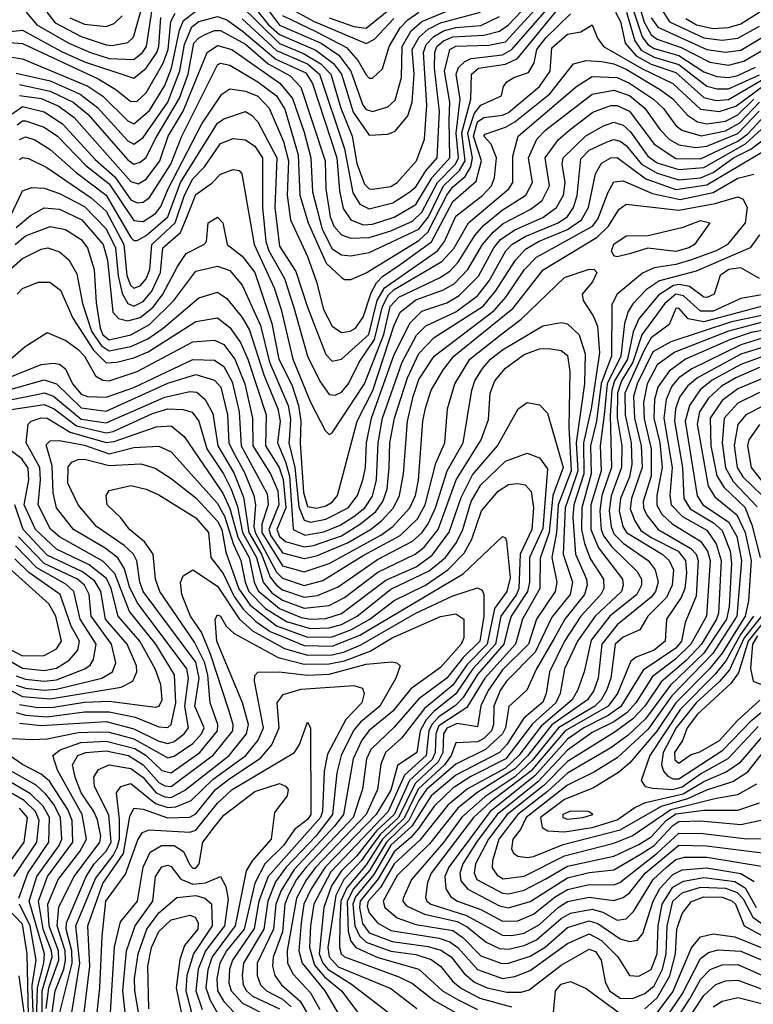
# Model space of a CAD drawing. Extents: x 501367 to 657802, y 482273 to 547541.
# Tile 492 of 656: x 570096 to 572465, y 539292 to 542471. Entities that reach past the tile are written whole.
import ezdxf

# ---------------------------------------------------------------- set-up
doc = ezdxf.new("R2010")
doc.units = 0

msp = doc.modelspace()

# ---------------------------------------------------------------- linework, layer by layer
at = {"layer": '0CON20XD'}
for points in [[(570844.8, 542574.8), (570935, 542454), (571069.8, 542395), (571126.7, 542356.7), (571165.3, 542305), (571204.1, 542195), (571215, 542180.7), (571235, 542174.5), (571285, 542189.3), (571308.3, 542211.7), (571329.3, 542285), (571331.1, 542385), (571360.5, 542435), (571395, 542464.9), (571538, 542525)], [(570095, 542226.8), (570165, 542216.3), (570222.2, 542192.2), (570271.9, 542155), (570455, 541948.5), (570478.5, 541941.5), (570505, 541956.2), (570549.1, 542015), (570575.9, 542095), (570624.3, 542175.7), (570701.5, 542365), (570735, 542388.3), (570781.6, 542375), (570936.7, 542266.7), (570976.9, 542216.9), (571015, 542108.4), (571035.8, 542025), (571042, 541915), (571073.2, 541795), (571105, 541731.7), (571135, 541712.3), (571165, 541708.6), (571225, 541719.3), (571385, 541795.1), (571415.8, 541834.2), (571465, 541934.5), (571516, 541984), (571534.2, 542015), (571524.2, 542105.8), (571552.5, 542215), (571555, 542295.6), (571577.5, 542315), (571665, 542327.5), (571704.1, 542345.9), (571875, 542555.8)], [(570183.4, 542495), (570211.1, 542461.1), (570295, 542416.6), (570375, 542389.5), (570395, 542388.2), (570445, 542397.1), (570463.6, 542415), (570503.6, 542556.4)], [(570815, 542473.7), (570925, 542371.6), (571025, 542328.2), (571064.5, 542295), (571144.5, 542054.5), (571172, 541912), (571195, 541875.6), (571225, 541860.4), (571300.6, 541879.4), (571356.3, 541915), (571375, 541932), (571407.1, 541982.9), (571443.8, 542025), (571451.4, 542175), (571435.4, 542314.6), (571436.4, 542365), (571443.5, 542385), (571465, 542402.9), (571495, 542415.7), (571595, 542421.5), (571645.8, 542434.2), (571675, 542455.1), (571776.8, 542563.2)], [(570825, 542547.9), (570900.1, 542455), (570935, 542423.7), (571052.4, 542372.4), (571110, 542330), (571135.6, 542295), (571172.5, 542172.5), (571225, 542098.5), (571285, 542101.8), (571308.9, 542111.1), (571349.2, 542160.8), (571364, 542205), (571369.8, 542295), (571363.9, 542375), (571385.8, 542415), (571415, 542440.3), (571455, 542461), (571584.7, 542495.3)], [(572082.4, 542565), (572112.7, 542462.7), (572135, 542422.5), (572155, 542408.4), (572231.8, 542381.8), (572325, 542333.5), (572385, 542324.5), (572435, 542337.3), (572495, 542373.3)], [(569430.5, 542520.5), (569503.3, 542403.3), (569574.6, 542324.6), (569611.4, 542251.4), (569633.7, 542233.7), (569662.9, 542222.9), (569815, 542209.9), (569895, 542243.9), (569945, 542284.6), (569989.6, 542390.4), (570005.8, 542414.2), (570025, 542428.6), (570105, 542437.3), (570231.4, 542368.6), (570305, 542335.3), (570465, 542282.4), (570505, 542314.5), (570538.5, 542365), (570545.6, 542385), (570552.2, 542477.8)], [(570085, 542298.4), (570195, 542273.4), (570291, 542231), (570347.9, 542187.9), (570445, 542080.5), (570465, 542069.5), (570495, 542090.3), (570574.8, 542204.7), (570613.6, 542306.4), (570628.4, 542391.6), (570651.7, 542448.3), (570675, 542465.5), (570735, 542481.3), (570765, 542470.3), (570815, 542435.6), (570923.3, 542343.3), (571020.1, 542300.1), (571041.3, 542265), (571119.7, 542025), (571128.6, 541918.6), (571141.1, 541861.1), (571165.3, 541825.3), (571205, 541809.2), (571235, 541810.7), (571305, 541834), (571375.2, 541874.8), (571428.2, 541961.8), (571484.7, 542025), (571483.4, 542146.6), (571484.7, 542205), (571468.2, 542305), (571484.9, 542375), (571505, 542385.8), (571611.1, 542388.9), (571665, 542400), (571785, 542531.1)], [(570095, 542261.7), (570195, 542240.6), (570268.6, 542205), (570316.2, 542166.2), (570445, 542018.2), (570465, 542005.2), (570485, 542010.7), (570505, 542026), (570533.2, 542085), (570611.9, 542218.1), (570640.6, 542295), (570658, 542395), (570675, 542413.1), (570695, 542423.2), (570725, 542435.9), (570745, 542436.7), (570825, 542391.7), (570898.4, 542328.4), (570970, 542290), (571003.6, 542253.6), (571082.8, 542015), (571085.1, 541925.1), (571098.2, 541835), (571110.8, 541805), (571135, 541776.6), (571165.9, 541765.9), (571225, 541767.6), (571295, 541788.9), (571365, 541820.2), (571395, 541850), (571445, 541945.1), (571503.9, 542005), (571512.7, 542025), (571505.3, 542105), (571518.1, 542215), (571505.3, 542295), (571512.9, 542317.1), (571533.7, 542336.3), (571554.4, 542345.6), (571655, 542358.2), (571685, 542374.7), (571796.9, 542503.1)], [(570117.2, 542495), (570151.9, 542455), (570255, 542394.9), (570325, 542364.9), (570385, 542345.9), (570465, 542342.6), (570493, 542365), (570506, 542385), (570524.1, 542505)], [(570805, 542522.4), (570935, 542393.9), (571012.2, 542362.2), (571068.8, 542328.8), (571100.8, 542295), (571133.2, 542185), (571169.4, 542095), (571185, 542006.8), (571209.6, 541939.6), (571225, 541925.2), (571235, 541923.8), (571295, 541932.7), (571315.2, 541945), (571377.3, 542015), (571403.2, 542085), (571410.5, 542195), (571399.7, 542365), (571408.6, 542391.4), (571433.6, 542416.4), (571465.2, 542434.8), (571505, 542446.1), (571585, 542452.7), (571645, 542481.2)], [(571095, 542477.6), (571175, 542448.8), (571215, 542443.7), (571298.8, 542511.2)], [(572068.3, 542528.3), (572106.1, 542416.1), (572125, 542390.9), (572145, 542377.7), (572225, 542355.5), (572305, 542302.7), (572347.4, 542287.4), (572384.5, 542284.5), (572415, 542290.5), (572471.8, 542318.2)], [(572168.6, 542505), (572194.2, 542464.2), (572305, 542412.7), (572364.9, 542405.1), (572415, 542411.4), (572485, 542450.3)], [(570035, 542355.8), (570105, 542345.1), (570316, 542256), (570364.6, 542224.7), (570445, 542144.8), (570465, 542134.5), (570515, 542177.5), (570565, 542258.5), (570586.7, 542315), (570612.2, 542437.8), (570625, 542468.2), (570665, 542498.6)], [(570035, 542399.5), (570105, 542394.2), (570350, 542280), (570406.2, 542246.2), (570455, 542206.6), (570475, 542207.8), (570505, 542234.8), (570558.9, 542331.1), (570575.3, 542375), (570584.4, 542465), (570598.2, 542491.8)], [(570257.6, 542477.6), (570305, 542456.2), (570375, 542448.7), (570400.9, 542459.1), (570426.7, 542483.3)], [(570945, 542484.7), (571055, 542432.4), (571151.3, 542381.3), (571188.6, 542338.6), (571215, 542293.3), (571225, 542282.5), (571235, 542282.5), (571267.3, 542312.8), (571289.4, 542385), (571324.7, 542445), (571349.1, 542470.9), (571385.2, 542495)], [(570952.8, 542182.8), (570995.6, 542035), (571000.7, 541905), (571027.3, 541815), (571085.4, 541685.4), (571135, 541638.5), (571145, 541632.5), (571165, 541632.7), (571215, 541653.9), (571385, 541758.2), (571414.4, 541785.6), (571475, 541905.1), (571495, 541931.4), (571534.8, 541965.2), (571553.3, 541996.6), (571558.5, 542025), (571542.8, 542105), (571565, 542169.5), (571585, 542195.2), (571651.5, 542225), (571658.2, 542255), (571669.6, 542270.4), (571691.4, 542285), (571739.6, 542300.4), (571758, 542332), (571766.6, 542375), (571795, 542412.3), (571875, 542490.2)], [(570987.5, 542497.5), (571045, 542466.9), (571215.4, 542394.6), (571241.8, 542408.2), (571304.1, 542475)], [(572020.4, 542495), (572035.8, 542465), (572050.9, 542395), (572087, 542355), (572135, 542327.3), (572215, 542301.1), (572305, 542219.5), (572345, 542209.8), (572385, 542213.3), (572505, 542283)], [(572055.5, 542495.5), (572067.9, 542455)], [(572135, 542477.6), (572156.6, 542446.6), (572315, 542374.5), (572375, 542365.9), (572425, 542373.3), (572495, 542414.7)], [(572247, 542475), (572281.7, 542455), (572335, 542442.9), (572385, 542445.5), (572425, 542457.3), (572486.1, 542496.1)], [(570088.2, 542131.8), (570105, 542144.4), (570115, 542144.6), (570175, 542124.4), (570217.7, 542095), (570310.1, 542000.1), (570385, 541940.8), (570465, 541822.7), (570495, 541819.7), (570534.8, 541845), (570551.8, 541868.2), (570575.2, 541924.8), (570684.6, 542135.4), (570748.8, 542231.2), (570775, 542247.8), (570825, 542240.3), (570865, 542223.8), (570901.2, 542185), (570947.8, 542077.8), (570964.2, 542015), (570960.1, 541905), (570970.4, 541825), (571025, 541706.1), (571054.8, 541625), (571077.6, 541535), (571105, 541481.9), (571135, 541461.4), (571162.9, 541465), (571180.3, 541475), (571205, 541510.3), (571230.9, 541589.1), (571248.4, 541621.6), (571267.9, 541642.1), (571325, 541680.7), (571426.2, 541753.8), (571495, 541883.7), (571570, 541950), (571587.8, 542015), (571562, 542095), (571575, 542141), (571595, 542154.9), (571655, 542163), (571675, 542171.7), (571775.2, 542255), (571809.5, 542305), (571815, 542380.3), (571865, 542424), (571907.9, 542432.1), (571945, 542454.2), (571961.7, 542411.7), (571981.5, 542385), (572105, 542314), (572205, 542264.9), (572295, 542182.2), (572355, 542174.4), (572408.2, 542191.8), (572523.5, 542276.5)], [(572067.9, 542455), (572082.4, 542402.4), (572103.3, 542373.3), (572145, 542350.1), (572225, 542326.4), (572315, 542256.8), (572347.9, 542247.9), (572385, 542248.1), (572485, 542293.6)], [(570072.3, 542167.7), (570105, 542190.9), (570175, 542173.7), (570234.8, 542135), (570339.7, 542019.7), (570403.4, 541963.4), (570455, 541890), (570475, 541879.3), (570495, 541881.6), (570515, 541897), (570584.7, 542005), (570620, 542095), (570735, 542325.2), (570745, 542330.3), (570775, 542324.3), (570865, 542270.4), (570925.4, 542225), (570952.8, 542182.8)], [(570095, 542084.5), (570115, 542092.7), (570145, 542083.5), (570195, 542051.7), (570278, 541978), (570375, 541905.1), (570455, 541767.6), (570465, 541758.3), (570475, 541758.1), (570505, 541774.1), (570575, 541834.5), (570615.4, 541945), (570735, 542137.2), (570755, 542151.5), (570825, 542174.3), (570845, 542163.2), (570865, 542141.1), (570926, 542025), (570920.1, 541865), (570935, 541739.5), (570988.3, 541658.3), (571025, 541542.7), (571085, 541390.3), (571105, 541368.1), (571135, 541375.2), (571223.3, 541455), (571250.3, 541565), (571274.1, 541605.9), (571444.9, 541725), (571467.8, 541755), (571505, 541836.8), (571591.2, 541905), (571620.2, 541935), (571629.9, 541960.1), (571635.7, 542025), (571619, 542069), (571594.8, 542095), (571598.7, 542101.3), (571665, 542123.9), (571695, 542141.2), (571808.3, 542231.7), (571885, 542328.2), (571925, 542338.9), (571975, 542335.8), (572015, 542328.3), (572055, 542311.4), (572165.1, 542245.1), (572205, 542215.7), (572253.1, 542163.1), (572285, 542141.5), (572315, 542135.3), (572375, 542143.5), (572415, 542164), (572467.2, 542215)], [(570095, 542019.6), (570105, 542025.9), (570125, 542023.3), (570184.2, 541994.2), (570326.5, 541896.5), (570375, 541852.9), (570432.1, 541745), (570442.4, 541645), (570453.9, 541613.9), (570465, 541604.2), (570485, 541612.2), (570505, 541634), (570516.6, 541665), (570522.7, 541745), (570597.7, 541815), (570628.4, 541905), (570655, 541957.1), (570693.4, 541996.6), (570745, 542071.7), (570785, 542087.2), (570825, 542083.6), (570855, 542062.3), (570879.9, 542025), (570880.1, 541865), (570890.6, 541755), (570900.8, 541725), (570951.5, 541635), (570981.6, 541541.6), (571025.4, 541385), (571065, 541304.1), (571095, 541260.8), (571115, 541258.4), (571135, 541268.9), (571157.6, 541295), (571192.1, 541365), (571241.4, 541438.6), (571267.9, 541545), (571286.8, 541583.2), (571305, 541599.6), (571459.8, 541690.2), (571497.9, 541732.1), (571545.4, 541815), (571675.9, 541925), (571688.1, 541945), (571689, 542031), (571706.2, 542095), (571895, 542256.4), (571945, 542287.6), (572025, 542284.7), (572065, 542266.7), (572142.3, 542215), (572174.7, 542184.7), (572215, 542129.3), (572234.5, 542114.5), (572296.4, 542096.4), (572375, 542111.9), (572421.9, 542138.1), (572485, 542204.4)], [(570065.2, 541834.8), (570105, 541918.4), (570135, 541929.8), (570175, 541927.5), (570225, 541910.3), (570305, 541868.2), (570375, 541795.7), (570405.2, 541735), (570414.3, 541644.3), (570427.4, 541587.4), (570445, 541555.2), (570465, 541545.9), (570495, 541561.1), (570522.8, 541595), (570551.2, 541655), (570558.4, 541735), (570615.7, 541784.3), (570638.8, 541841.2), (570665, 541906.4), (570716.4, 541943.6), (570745, 541972.5), (570785, 541987.8), (570804.4, 541984.4), (570813.7, 541973.7), (570853.1, 541745), (570918.4, 541605), (570940.8, 541535), (570978.3, 541375), (571035, 541236.1), (571082.1, 541145), (571095, 541131.9), (571105, 541136.7), (571209.2, 541295), (571272.1, 541455), (571292.2, 541545), (571320.2, 541575), (571452.3, 541637.7), (571485, 541659.2), (571511.7, 541688.3), (571566, 541774), (571593.9, 541806.1), (571654.3, 541855.7), (571730.7, 541905), (571752.4, 541945), (571739.7, 542025), (571766.2, 542085), (571795.2, 542115), (571945, 542230.4), (572015, 542243.3), (572065, 542225.9), (572114.3, 542185), (572164.8, 542115), (572194.8, 542084.8), (572225, 542067), (572278.4, 542058.4), (572315, 542062.7), (572415, 542103.2), (572484.3, 542175.7)], [(570085, 541800), (570131, 541839), (570175, 541863.2), (570225, 541859.6), (570296.8, 541825), (570365.9, 541745), (570379.7, 541695), (570396.9, 541526.9), (570415, 541506.7), (570445, 541499.3), (570485, 541509.8), (570526.7, 541543.3), (570558.2, 541585), (570605.3, 541674.7), (570633.8, 541716.2), (570690.8, 541745), (570699.2, 541755), (570704.2, 541815), (570735, 541833.3), (570752.1, 541815), (570766.2, 541745), (570815, 541707.8), (570855, 541655.2), (570910.7, 541490.7), (570933, 541375), (570975, 541292.5), (570996.2, 541225), (571003.6, 541175), (571001.6, 541105), (571013, 540945), (571025, 540898.8), (571055, 540893.5), (571085, 540901.4), (571105, 540912.8), (571122.8, 540935), (571185.8, 541175), (571212.9, 541227.1), (571236.2, 541273.8), (571305.5, 541484.5), (571325, 541527.3), (571375, 541566.1), (571465, 541598.4), (571500.7, 541619.3), (571543.4, 541665), (571590.3, 541745), (571624.9, 541785.1), (571657.2, 541812.8), (571745, 541858.5), (571782.8, 541887.2), (571807.1, 541935), (571792.9, 542025), (571836.1, 542083.9), (571873.4, 542116.6), (571947.2, 542172.8), (572005, 542193.6), (572025, 542194.6), (572065, 542176), (572145, 542068.9), (572215, 542022.9), (572295, 542021.6), (572415, 542078.8), (572447.3, 542102.7), (572505, 542164.1)], [(570042.4, 541645), (570105, 541700.2), (570165, 541730.5), (570186.7, 541735), (570225, 541722), (570255, 541696.1), (570280.7, 541650.7), (570298.4, 541555), (570328.4, 541465), (570359.2, 541419.2), (570385, 541401.9), (570455, 541415.5), (570509.4, 541440.6), (570559.4, 541475), (570675, 541573.1), (570735, 541591.2), (570765, 541570.8), (570815, 541509.2), (570838.3, 541468.3), (570884.7, 541324.7), (570930.2, 541215), (570937.5, 541175), (570928.4, 541105), (570955, 541043.3), (570967, 540997), (570978.9, 540825), (571016.4, 540806.4), (571078, 540818), (571131.1, 540838.9), (571175, 540866.7), (571210.2, 540895), (571235, 540933), (571248.4, 540985), (571254, 541105), (571268.1, 541185), (571331.7, 541365), (571377, 541453), (571407.8, 541482.2), (571505, 541527.8), (571575, 541579.7), (571611.8, 541628.2), (571665.7, 541724.3), (571684.9, 541745), (571728.9, 541771.1), (571834.8, 541815.2), (571864.6, 541835.4), (571884.7, 541865), (571896.1, 541903.9), (571907.9, 542022.1), (571935, 542049.6), (571993.4, 542076.6), (572015, 542084.6), (572035, 542079.1), (572055, 542064.9), (572104.2, 542005), (572155, 541975.1), (572225, 541954.6), (572295, 541960.9), (572335, 541978), (572401.6, 542025), (572456.7, 542053.3), (572565, 542134.7)], [(570081.2, 541745), (570115, 541773.8), (570195, 541803.5), (570243.7, 541793.7), (570295, 541761.1), (570315.4, 541735), (570336.2, 541665), (570342.9, 541557.1), (570356.3, 541475), (570365, 541453.5), (570385, 541438), (570455, 541453.7), (570515, 541487.1), (570594.2, 541565), (570665, 541658.8), (570735, 541675.6), (570775, 541661), (570815, 541614.1), (570873.9, 541483.9), (570902.7, 541365), (570963.2, 541225), (570971, 541181), (570967, 541127), (570965.3, 541104.7), (570984.8, 541024.8), (570997.8, 540897.8), (571014.9, 540854.9), (571035, 540848.4), (571085, 540858.5), (571157.1, 540895), (571186.8, 540935), (571205, 540988.9), (571212.7, 541025), (571216.1, 541105), (571231.7, 541185), (571305, 541390.4), (571357.2, 541492.8), (571395, 541530), (571475, 541557.4), (571515, 541580.1), (571577.3, 541642.7), (571626.9, 541735), (571649.1, 541760.9), (571695, 541792.5), (571785, 541832.6), (571829.2, 541865), (571851.7, 541905), (571857.7, 541945), (571847.9, 542005), (571851.3, 542025), (571923.8, 542096.2), (571981.7, 542128.3), (572015, 542140), (572045, 542130.4), (572068.9, 542108.9), (572125, 542031), (572155, 542009.5), (572225, 541987.2), (572305, 541993.6), (572440.2, 542069.8), (572505, 542129.7)], [(570087.9, 541585), (570105, 541603.4), (570155.9, 541624.1), (570193.5, 541623.5), (570227.6, 541597.6), (570267.5, 541507.5), (570334.3, 541404.3), (570375, 541363.1), (570410, 541365), (570465, 541379), (570511.3, 541398.7), (570665, 541496.5), (570735, 541508.3), (570775, 541476.8), (570809.2, 541429.2), (570832.6, 541375), (570891.9, 541195), (570890, 541095), (570933.7, 541025), (570947, 540987), (570955.5, 540895), (570926.9, 540825), (570935, 540802.1), (570955, 540786), (571015, 540769.4), (571045, 540773.3), (571135, 540804.7), (571197, 540843), (571246.5, 540883.5), (571269.2, 540915), (571282.5, 540955), (571289.1, 541025), (571291.7, 541105), (571306.4, 541185), (571348.9, 541315), (571385, 541393), (571434.6, 541445.4), (571593.3, 541546.7), (571633.1, 541595), (571696.7, 541695), (571729.7, 541730.3), (571771, 541755), (571865, 541793.5), (571910.6, 541825), (571932.5, 541865), (571955, 541973.3), (571975, 542007.5), (572005, 542025.4), (572025, 542025.8), (572117.7, 541957.7), (572215, 541923), (572315, 541937.5), (572532.6, 542067.4)], [(570066, 541375), (570114, 541416), (570185, 541461.5), (570245, 541435.2), (570285, 541405.8), (570305.9, 541385), (570341.4, 541321.4), (570365, 541307.4), (570385, 541305.1), (570475, 541335.1), (570655, 541430.6), (570725, 541436.5), (570755, 541422.1), (570790.9, 541375), (570822.8, 541295), (570848.2, 541185), (570848.8, 541095), (570906.1, 541005), (570929.9, 540949.9), (570932.8, 540905), (570900.3, 540825), (570906.6, 540805), (570945, 540749.7), (571015, 540731.4), (571055, 540739.9), (571155, 540781.6), (571229.4, 540825), (571266, 540854), (571302.9, 540895), (571322.6, 540935), (571335.4, 541005), (571348.4, 541175), (571366.3, 541255), (571385, 541309.6), (571434.8, 541385), (571627.9, 541532.1), (571665.6, 541575), (571726.4, 541665), (571765, 541704), (571945.4, 541805), (571963.4, 541826.6), (571995.9, 541914.1), (572015, 541947.4), (572045, 541950.8), (572139.5, 541909.5), (572229.3, 541890.7), (572335, 541912.9), (572415, 541959.6), (572467.2, 541972.8)], [(570015, 541297.2), (570165, 541357.7), (570205, 541362.5), (570225, 541358.4), (570243.6, 541343.6), (570266.6, 541295), (570295, 541261.6), (570315, 541254.2), (570375, 541252), (570465, 541283.9), (570655, 541374.4), (570725, 541372), (570755, 541351.1), (570782.1, 541302.1), (570805.1, 541205), (570811.1, 541095), (570895, 540940.4), (570898, 540905), (570877.9, 540842.1), (570878.5, 540815), (570945, 540707.8), (571015, 540688.5), (571095, 540715.1), (571262.8, 540807.2), (571300.7, 540835), (571356.2, 540895), (571374.4, 540935), (571384, 540984), (571398.3, 541175), (571406.9, 541216.9), (571424.5, 541275), (571465, 541341.9), (571497.7, 541385), (571689.8, 541540.1), (571786.4, 541663.6), (571961, 541769), (571997.2, 541805), (572031.2, 541858.8), (572054.3, 541875.7), (572225, 541856.4), (572342.2, 541877.8), (572415, 541899.3), (572432.1, 541892.1), (572445.7, 541865), (572439.3, 541815), (572381.7, 541745), (572344.8, 541725), (572265, 541695.7), (572215, 541680.9), (572145, 541670), (572106.8, 541653.2), (572025.7, 541585), (572008.8, 541551.2), (572006.7, 541385), (571973.3, 541296.7), (571958.9, 541175), (571939.8, 541095), (571941.3, 541005), (571911.5, 540895), (571910.7, 540825), (571920.1, 540779.9), (571939.6, 540729.6), (571981.2, 540665), (571982.7, 540635), (571972.9, 540615), (571908.7, 540545), (571855.9, 540465), (571806.7, 540365), (571796.3, 540295), (571785, 540267.7), (571723.9, 540216.1), (571669.2, 540130.8), (571645, 540104.5), (571505, 540032.2), (571425, 539964.7), (571362.6, 539867.4), (571295, 539805.7), (571239.2, 539710.8), (571180.5, 539639.5), (571171.4, 539615), (571178.2, 539545), (571193, 539513), (571215, 539492.4), (571295, 539463.6), (571375, 539452.3), (571425, 539436.1), (571455, 539415.2), (571495.2, 539365.2), (571522.5, 539342.5), (571582.2, 539312.2), (571683.9, 539283.9)], [(572025, 541705.6), (572015, 541709.2), (572007.7, 541725), (572015, 541746.5), (572055, 541773.3), (572125.5, 541774.5), (572238.3, 541801.7), (572295, 541822.9), (572324.4, 541815), (572275.4, 541745), (572257.3, 541735), (572215, 541722.9), (572125, 541733), (572065, 541714.7), (572025, 541705.6)], [(572485, 541776.9), (572454.8, 541735), (572280.4, 541659.6), (572162.3, 541627.7), (572120.4, 541599.6), (572076, 541554), (572061, 541529), (572049.3, 541490.7), (572037.4, 541385), (571993, 541295), (571983.1, 541195), (571970.9, 541095), (571973.3, 541015), (571940.5, 540905), (571940.9, 540825), (571965.6, 540765.6), (572042.3, 540665), (572044.8, 540645), (572039, 540625), (571954.4, 540545), (571897.7, 540465), (571855.7, 540375), (571841.6, 540295), (571827.1, 540265), (571752.1, 540197.9), (571666.1, 540085), (571553, 540027), (571495, 539990), (571435, 539931.6), (571385, 539861.1), (571359.4, 539830.6), (571305, 539784.7), (571253.3, 539696.7), (571195.1, 539625), (571193, 539605), (571203.3, 539553.4), (571225, 539522.9), (571299.3, 539495), (571415, 539478.4), (571456.3, 539466.3), (571489.1, 539445), (571531.7, 539391.7), (571565, 539363.2), (571605.2, 539345.2), (571669.3, 539330.7), (571715, 539331), (571740.9, 539339.1), (571845, 539417.9), (571935, 539470.1), (571955, 539462.1), (571974.2, 539435), (571986.5, 539365), (572000.4, 539335), (572035, 539311.5), (572075, 539310.3), (572115, 539326.4), (572145, 539351.2), (572171.6, 539405), (572184.2, 539455), (572187.1, 539545), (572205.4, 539624.6), (572235, 539651.9), (572295, 539670.2), (572375, 539666.9), (572413, 539653), (572432.3, 539632.3), (572463.3, 539573.3), (572505, 539544.7)], [(570015, 541263.3), (570175, 541307.8), (570215, 541294.9), (570295, 541217.7), (570375, 541207), (570575, 541297.4), (570665, 541325.4), (570725, 541307.2), (570745.6, 541285), (570767.5, 541195), (570771.4, 541105), (570785, 541075.8), (570820.9, 541010.9), (570852.1, 540935), (570857.9, 540905), (570852.7, 540835), (570856.5, 540815), (570925, 540687.8), (570945, 540667.6), (571015, 540644.7), (571075, 540660.3), (571205, 540741.2), (571324.5, 540805.5), (571380.6, 540859.4), (571405.7, 540905), (571440.3, 541039.7), (571468.6, 541105), (571477.4, 541215), (571501.6, 541295), (571549.7, 541375), (571653, 541457), (571715.7, 541504.3), (571855, 541639.1), (571935, 541665.9), (571951.2, 541665), (571959.4, 541655), (571946.2, 541625), (571912.7, 541585), (571916.2, 541565), (571948.4, 541515), (571961.9, 541481.9), (571968, 541395), (571942, 541215), (571916.4, 541105), (571918.3, 541005), (571886, 540905), (571882.3, 540865), (571891.2, 540745), (571926.8, 540665), (571929, 540645), (571920.2, 540615), (571856.7, 540535), (571823.4, 540475), (571764.6, 540375), (571734.1, 540305.9), (571676.1, 540253.9), (571664.9, 540185), (571654.9, 540165), (571599.9, 540115), (571505, 540066.9), (571409.9, 539985), (571385, 539950.3), (571352.5, 539885), (571280.4, 539815), (571225.8, 539724.2), (571173.9, 539665), (571154, 539625), (571156.5, 539526.5), (571165.8, 539495.8), (571181.8, 539475), (571252.6, 539442.6), (571384.9, 539404.9), (571461.8, 539335), (571514, 539305), (571575, 539274.9)], [(572485, 541635.9), (572425, 541670), (572386.2, 541665), (572357.8, 541645), (572338.4, 541585), (572315, 541574.5), (572305, 541575.7), (572259.2, 541609.2), (572225.8, 541615.8), (572207.6, 541612.4), (572158.6, 541581.4), (572095.3, 541505.3), (572076.7, 541463.3), (572059, 541375), (572016.6, 541305), (572007.8, 541275), (572003.4, 541193.4), (572006.7, 541025), (571976.4, 540935), (571969, 540885), (571973.8, 540825), (571981.8, 540805), (572008.6, 540768.6), (572089.7, 540689.7), (572104, 540665), (572104, 540645), (572089.1, 540615), (572002, 540545), (571941.9, 540468.1), (571918.5, 540365), (571897.6, 540305), (571880.3, 540275), (571779.8, 540190.2), (571707.7, 540095), (571665, 540054.8), (571542.1, 539987.9), (571478.6, 539935), (571388.3, 539821.7), (571305, 539745.7), (571261, 539669), (571221, 539625), (571218.4, 539608.4), (571225, 539587.6), (571251.5, 539555), (571295, 539530.6), (571450.9, 539505), (571485, 539493.9), (571511.5, 539475), (571575, 539404.1), (571655, 539375.8), (571695, 539381.4), (571745, 539400.9), (571865, 539487.8), (571935, 539519.6), (571975, 539498.3), (572028, 539445), (572065, 539384.6), (572095, 539383), (572135, 539404.5), (572154.7, 539455), (572158.1, 539545), (572170.3, 539615), (572205, 539670), (572240.2, 539689.8), (572305, 539701.1), (572405, 539688.4), (572438.4, 539668.4), (572474.2, 539604.2)], [(572505, 541585.3), (572425, 541570.6), (572335, 541529.8), (572295, 541529.7), (572239.5, 541579.5), (572214.6, 541585.4), (572179.9, 541555), (572105, 541454.1), (572076.4, 541365), (572039.8, 541305), (572026.2, 541265), (572025.8, 541185.8), (572040.5, 541095), (572039.7, 541025), (572006.4, 540933.6), (571999.5, 540885), (572005.8, 540835), (572015, 540811.5), (572045, 540781.3), (572125.8, 540725), (572147.9, 540695), (572157.9, 540655), (572149.5, 540625), (572135, 540606.5), (572025, 540517.7), (571976.5, 540455), (571964, 540345), (571949.7, 540305), (571929.9, 540275), (571815, 540194.6), (571736.5, 540095), (571695, 540052.4), (571572.7, 539975), (571510.5, 539925), (571419.7, 539810.3), (571315, 539707.7), (571270.3, 539625), (571274.8, 539605), (571315, 539571.7), (571375, 539549.1), (571495, 539530.2), (571527.3, 539507.3), (571585, 539448.6), (571653.4, 539423.4), (571675, 539424.4), (571745, 539447.7), (571793.2, 539476.8), (571865, 539539.8), (571935, 539562), (571963.1, 539553.1), (572035, 539503.2), (572065, 539494.8), (572091.3, 539498.7), (572108.9, 539521.1), (572141.6, 539625), (572163.8, 539666.2), (572205, 539711.3), (572235, 539726.1), (572315, 539732.6), (572425, 539714.7), (572468, 539688)], [(572515, 541552), (572305, 541495.7), (572255.1, 541505.1), (572225, 541539.4), (572215, 541538.1), (572193.4, 541486.6), (572135, 541443.6), (572113.8, 541406.2), (572050.3, 541265), (572050.9, 541195), (572070.6, 541105), (572073.3, 541035), (572065.2, 540994.8), (572035.9, 540925), (572031.9, 540885), (572044.1, 540835), (572056.1, 540815), (572171.1, 540745), (572193.8, 540725), (572207, 540695), (572203.5, 540645), (572184.5, 540605.5), (572124.8, 540545), (572099, 540501), (572045, 540477.9), (572018.6, 540455), (572004.7, 540345), (571991.3, 540305), (571973.4, 540275), (571953.6, 540255), (571835.7, 540185), (571750.9, 540079.1), (571695, 540026.5), (571598.3, 539961.7), (571523.8, 539896.2), (571465, 539814.6), (571361.6, 539695), (571334.4, 539635), (571333.3, 539625), (571345, 539609.7), (571403, 539583), (571509, 539559), (571541.6, 539541.6), (571603, 539493), (571645, 539472.5), (571675, 539469.7), (571725, 539481.5), (571765, 539499.9), (571845, 539569.5), (571875, 539586.1), (571945, 539599.6), (571979, 539589), (572025, 539563.9), (572055, 539567.7), (572078.6, 539591.4), (572142.2, 539695), (572185, 539734.3), (572215, 539759.8), (572242.5, 539767.5), (572315, 539767.4), (572505, 539735.7)], [(572565, 541531.3), (572395, 541495.6), (572199.3, 541430.7), (572141.2, 541398.8), (572089.9, 541295), (572078.1, 541255), (572081.5, 541185), (572103, 541095), (572105.9, 541025), (572071.6, 540925), (572068, 540892), (572082.6, 540852.6), (572102, 540822), (572135, 540798.8), (572222.5, 540755), (572245.7, 540725), (572249.9, 540685), (572243.6, 540635), (572232, 540605), (572184.5, 540535), (572180.3, 540465), (572145, 540435.5), (572087.3, 540412.7), (572070, 540400), (572026.4, 540295), (571996.8, 540255), (571857.3, 540175), (571746.8, 540045), (571615.2, 539944.8), (571561.1, 539895), (571425.1, 539715), (571412.6, 539685), (571406.8, 539636.8), (571410.6, 539625), (571423.8, 539615), (571539, 539579), (571655, 539514.9), (571685, 539513.6), (571725, 539522), (571775, 539549.1), (571835.1, 539604.9), (571865, 539623.9), (571935, 539638.4), (572015, 539627.1), (572045, 539636.5), (572065, 539651.7), (572116, 539715), (572225, 539806.3), (572314.1, 539804.1), (572495, 539781.3)], [(570032.6, 541237.4), (570151.4, 541261.4), (570175, 541265.9), (570205, 541255.9), (570295, 541181.1), (570375, 541169.2), (570565, 541252.5), (570645, 541270.4), (570668.4, 541268.4), (570695.2, 541245), (570719.6, 541199.6), (570736.1, 541095), (570787.9, 541007.9), (570819.2, 540929.2), (570835.7, 540815), (570877.3, 540745), (570905, 540670.9), (570925, 540644.9), (570945, 540630.4), (571015, 540606.6), (571058.1, 540611.9), (571125, 540639.5), (571252, 540728), (571365, 540787), (571395, 540813.8), (571415, 540843.3), (571438.6, 540895), (571476, 541015), (571528.6, 541105), (571556.3, 541275), (571566, 541305), (571590.5, 541345), (571616.2, 541375), (571655, 541405.4), (571785, 541482.2), (571845, 541493.8), (571865, 541489.2), (571903.2, 541453.2), (571921.9, 541391.9), (571920.4, 541295), (571892.9, 541105), (571898.5, 541015), (571875.3, 540944.7), (571857.5, 540895), (571851.6, 540745), (571881.1, 540655), (571873.4, 540615), (571815, 540542.1), (571761.2, 540428.8), (571667.9, 540335), (571647.5, 540305), (571626.7, 540255), (571626.1, 540195), (571619.9, 540175), (571595, 540150), (571575, 540139.6), (571505, 540136.1), (571489.6, 540095), (571468.2, 540065), (571383, 539987), (571337.3, 539892.7), (571267.9, 539825), (571215, 539742), (571152.2, 539667.8), (571133.5, 539625), (571129.8, 539559.8), (571128.5, 539475), (571134.6, 539455), (571145, 539445.1), (571320.5, 539380.5), (571365, 539358.7), (571434.1, 539304.1), (571522.7, 539255)], [(572495, 541494.7), (572385, 541465.3), (572212.2, 541397.8), (572155, 541357.2), (572122.4, 541295), (572110.8, 541235), (572112.8, 541182.8), (572135.1, 541085), (572135, 540996.9), (572109.5, 540915), (572110.2, 540895), (572121.2, 540871.2), (572157.9, 540825), (572263.6, 540763.6), (572280.3, 540745), (572287.1, 540725), (572280.7, 540609.3), (572245.3, 540524.7), (572232.9, 540465), (572215, 540442.2), (572109, 540371), (572037, 540253), (571995.9, 540224.1), (571918.1, 540185), (571865, 540147.6), (571760.1, 540029.9), (571615.2, 539915), (571515, 539780.5), (571482.1, 539735), (571468.9, 539705), (571472.6, 539665), (571488.8, 539638.8), (571510.3, 539625), (571585, 539598.3), (571655, 539559.9), (571705, 539561.1), (571755, 539582.7), (571825, 539639.3), (571865, 539662.2), (571935, 539678.3), (572015, 539677.4), (572034.6, 539685.4), (572155, 539780), (572225, 539844.9), (572303.6, 539843.6), (572443.7, 539826.3), (572495, 539827)], [(572505, 541470.1), (572458.6, 541461.4), (572391.6, 541438.4), (572246.5, 541375), (572193.6, 541336.4), (572157.3, 541285), (572146.4, 541245), (572143.8, 541185), (572163.1, 541105), (572171.1, 541025), (572153.2, 540935), (572153.5, 540903.5), (572169.9, 540875), (572203, 540843), (572295, 540786.9), (572316.9, 540755), (572325.5, 540725), (572313.6, 540545), (572263.2, 540455), (572214.1, 540405.9), (572139.3, 540350.7), (572085.8, 540265), (572056.4, 540233.6), (572015, 540204), (571945, 540169.2), (571865, 540112.4), (571769.6, 540010.4), (571637.7, 539905), (571570.9, 539815), (571527.6, 539745), (571517.9, 539715), (571520.4, 539690.4), (571543.6, 539663.6), (571645, 539609.7), (571675, 539603), (571745, 539623.5), (571865, 539700.5), (571935, 539717.6), (572015, 539726.5), (572102.7, 539777.3), (572145, 539804.4), (572205, 539868.8), (572225, 539882.3), (572295, 539883.9), (572425, 539872.4), (572505, 539889.8)], [(572495, 541442.7), (572425, 541421.4), (572266.2, 541343.8), (572224.8, 541315.2), (572202.2, 541287.8), (572184.2, 541245), (572176.2, 541185), (572203.1, 541025), (572195.1, 540935), (572199.4, 540905), (572236.6, 540866.6), (572315, 540823), (572345, 540778.3), (572360.9, 540725), (572352.6, 540555), (572346.7, 540535), (572297.5, 540455), (572248, 540402), (572167.1, 540332.9), (572114.7, 540255), (572076.4, 540213.6), (572018.8, 540171.2), (571865, 540076), (571790.1, 539999.9), (571670.7, 539905), (571609.9, 539825), (571567.7, 539745), (571563.7, 539715), (571571.9, 539695), (571655, 539650.4), (571675, 539649), (571725, 539660.2), (571795, 539696.9), (571865, 539737.5), (572015, 539770.8), (572095, 539807.8), (572135, 539832.9), (572183.8, 539885), (572215, 539906.8), (572305, 539918.4), (572415, 539919.1), (572485, 539942.6)], [(569955, 541194.9), (570175, 541228.6), (570207.6, 541215), (570279.6, 541159.6), (570375, 541137.5), (570398.1, 541141.9), (570525, 541199.3), (570574.5, 541215), (570623, 541213), (570653.6, 541203.6), (570674.7, 541174.7), (570700.3, 541085), (570754.2, 541005), (570779.4, 540955), (570799.3, 540899.3), (570815.4, 540815), (570861.3, 540735), (570882.7, 540655), (570910.2, 540620.2), (570945, 540596.7), (571015, 540570.9), (571095, 540579.8), (571145, 540605.4), (571252.7, 540687.3), (571373.1, 540745), (571402.1, 540767.9), (571447, 540825), (571505.1, 540985), (571586.1, 541115), (571609.6, 541180.4), (571615.8, 541265), (571630.5, 541305), (571665, 541346.5), (571725, 541389.8), (571775, 541408.2), (571805, 541409.8), (571845, 541402.7), (571865, 541386.9), (571872.3, 541335), (571869.3, 541155), (571877.2, 541015), (571835.5, 540905), (571829.9, 540815), (571814.2, 540735), (571831, 540655), (571825.7, 540625), (571765, 540535.7), (571739, 540455), (571655, 540371.8), (571608.4, 540305), (571585.4, 540255.4), (571575, 540187.7), (571508.6, 540198.6), (571475, 540183.5), (571465.1, 540165), (571462, 540105), (571447.7, 540075), (571372.7, 540005), (571318.9, 539895), (571260, 539840), (571230.5, 539799.5), (571198.7, 539755), (571143, 539695), (571116.7, 539643.3), (571091.2, 539475), (571096, 539445), (571125, 539413.4), (571295, 539342.7), (571378.9, 539278.9)], [(572505, 541415.6), (572425, 541391), (572284.6, 541315), (572252.2, 541287.8), (572227.3, 541252.7), (572214.2, 541215), (572210.2, 541175), (572236.5, 541025), (572240.4, 540925), (572261.6, 540891.6), (572336.8, 540846.8), (572365, 540822.1), (572390.8, 540755), (572394.8, 540715), (572386.9, 540575), (572378.4, 540535), (572305, 540426.2), (572197.8, 540322.2), (572116.6, 540213.4), (572059.8, 540160.2), (572005, 540119.6), (571865, 540038.2), (571800.9, 539979.1), (571704.7, 539905), (571642.9, 539825), (571622.5, 539755), (571622.2, 539732.2), (571638.4, 539708.4), (571657.3, 539697.3), (571725, 539706.2), (571855, 539771.8), (572015, 539812.5), (572074.4, 539835.6), (572198.8, 539921.2), (572345, 539957.4), (572415, 539969.1), (572476.1, 540003.9)], [(572505, 541387.1), (572425, 541357.7), (572332.7, 541307.3), (572293.8, 541276.2), (572258.7, 541225), (572245.5, 541175), (572283.7, 540933.7), (572302.2, 540905), (572385, 540849.8), (572412.1, 540802.1), (572427.1, 540725), (572412.1, 540545), (572334.6, 540425), (572202.1, 540287.9), (572125, 540179), (572025, 540087.7), (571952.6, 540042.6), (571865, 539999.6), (571732, 539895), (571713.3, 539856.7), (571688.9, 539825), (571684, 539794), (571690.4, 539780.4), (571705, 539770.3), (571735, 539765.9), (571755, 539769.7), (571851.6, 539808.4), (572034.7, 539855.3), (572168.2, 539931.8), (572253.4, 539956.6), (572315, 539984.6), (572398.8, 540011.2), (572447, 540043), (572517.8, 540132.2)], [(572485, 541348.2), (572408.8, 541315), (572362.6, 541287.4), (572320.5, 541249.5), (572291.4, 541205), (572283.4, 541165), (572319.2, 540965), (572340.7, 540930.7), (572412.2, 540872.2), (572439, 540815), (572457.7, 540725), (572450, 540595), (572439.2, 540545), (572365, 540425.9), (572323.6, 540375), (572215, 540265.6), (572153.6, 540173.6), (572065, 540070.5), (572030, 540040), (571949.1, 539990.9), (571855, 539953.3), (571777.7, 539895), (571783, 539863), (571802.1, 539852.1), (571855, 539849.2), (571945, 539863.1), (572025, 539887.1), (572082.9, 539927.1), (572116.9, 539943.1), (572238.2, 539971.8), (572305, 540011.1), (572377.9, 540042.1), (572424.8, 540075.2), (572508, 540172)], [(572495, 541313.1), (572415, 541279.6), (572365, 541241.8), (572326, 541185), (572328.2, 541095), (572347.8, 540997.8), (572370.5, 540960.5), (572437.5, 540897.5), (572460.6, 540840.6), (572487.5, 540735)], [(572485, 541267.1), (572415, 541232.8), (572371.2, 541185), (572364.2, 541105), (572375, 541024.7), (572400.1, 540980.1), (572478, 540898)], [(570085, 540233.8), (570115, 540225.8), (570185, 540220.6), (570305, 540235.9), (570385, 540236.6), (570469.3, 540219.3), (570545, 540187.6), (570574.1, 540185.9), (570585.5, 540195), (570599.9, 540265), (570595.6, 540355.6), (570535.8, 540455), (570450.8, 540560.8), (570402.9, 540682.9), (570365, 540722.5), (570225, 540800.9), (570195.8, 540825.8), (570155.9, 540905), (570163.3, 540985), (570160.9, 541025), (570117.4, 541105), (570123.9, 541165), (570133.6, 541175), (570165, 541185.4), (570185, 541184), (570259, 541139), (570375, 541105.9), (570400.7, 541109.3), (570536.4, 541156.4), (570585, 541160), (570627.5, 541125), (570752.3, 540942.3), (570775, 540893.3), (570800.6, 540800.6), (570837.1, 540735), (570852.8, 540655), (570866.5, 540626.5), (570935, 540569.8), (571005, 540540.4), (571035, 540535.1), (571085, 540538.2), (571135, 540553.9), (571278.2, 540661.8), (571375.9, 540705), (571428.1, 540741.9), (571483.4, 540816.6), (571521.8, 540928.2), (571558.5, 541001.5), (571639.2, 541095), (571705.3, 541214.7), (571734.7, 541235.3), (571775, 541227.3), (571801, 541201), (571851.2, 541025), (571818, 540935), (571806.3, 540815), (571777.2, 540732.8), (571776.2, 540635), (571719.7, 540535), (571696.7, 540455), (571597.8, 540345), (571539.6, 540250.4), (571449.2, 540190.8), (571439.6, 540165), (571438, 540105), (571427.8, 540082.2), (571355.3, 540014.7), (571305, 539904.4), (571248.3, 539851.7), (571185, 539771.8), (571135, 539723.1), (571103.2, 539675), (571077.8, 539605), (571062.8, 539455), (571074.9, 539425), (571090.9, 539405), (571167.5, 539357.5), (571320.1, 539240.1)], [(572505, 541227.2), (572441.3, 541195), (572415.6, 541164.4), (572403.3, 541096.7), (572413.1, 541025), (572431.4, 540995), (572493.6, 540935)], [(572485.4, 541164.5), (572451.1, 541115), (572446.2, 541095), (572457.8, 541025), (572518.3, 540948.3)], [(570095, 540199.6), (570165, 540192.3), (570375, 540204.6), (570465, 540180.9), (570545, 540142), (570575, 540134), (570595, 540140.7), (570627.6, 540165), (570641.5, 540185), (570629.3, 540255), (570641.5, 540345), (570636.3, 540375), (570475, 540589.4), (570450.5, 540639.5), (570435, 540697.9), (570413.1, 540733.1), (570372.1, 540765), (570269.6, 540825), (570215, 540894.7), (570203.9, 540943.9), (570201, 541031), (570181.8, 541098.2), (570195, 541111.3), (570225, 541112.8), (570305, 541096.9), (570385, 541069.4), (570465, 541090), (570545, 541094.1), (570585, 541075.7), (570735, 540909.4), (570757.7, 540867.7), (570786.1, 540776.1), (570810.7, 540725), (570824, 540655), (570835.7, 540625), (570890.2, 540570.2), (570958, 540528), (571034.2, 540505.8), (571095, 540507.8), (571135, 540518.8), (571185.4, 540545), (571295, 540632), (571418.5, 540691.5), (571470.8, 540735), (571506.4, 540783.6), (571527.3, 540825), (571554.1, 540915), (571585, 540968.8), (571665, 541045.9), (571735, 541071.7), (571775, 541056.8), (571800.5, 541020.5), (571785, 540827.8), (571742.8, 540735), (571742.8, 540655), (571736.3, 540625), (571683.3, 540545), (571674.1, 540515.9), (571659.9, 540455), (571575, 540357.3), (571527.9, 540282.1), (571503.6, 540256.4), (571449.5, 540220.5), (571426.8, 540195), (571417.4, 540175), (571409, 540095), (571338.6, 540031.4), (571286.2, 539915), (571100.6, 539719.4), (571046.4, 539615), (571034.9, 539544.9), (571031.7, 539475), (571048.1, 539418.1), (571080.6, 539380.6), (571135.7, 539335), (571188.3, 539265)], [(570095, 540260.1), (570155, 540250.4), (570205, 540251.1), (570305, 540267.8), (570385, 540270.7), (570535, 540251.4), (570546.4, 540255), (570556, 540275), (570551.5, 540325), (570533.1, 540375), (570484, 540465), (570413.9, 540545), (570391.2, 540635), (570376.5, 540666.5), (570320.7, 540710.7), (570215, 540762), (570147.3, 540825), (570110.8, 540905), (570126, 540985), (570123.1, 541023.1), (570102.8, 541052.8), (570068.6, 541078.6)], [(570070.7, 540150.7), (570137.1, 540147.1), (570185, 540149.6), (570285, 540169.9), (570347.9, 540172.1), (570385, 540170.7), (570465, 540149.6), (570575, 540087.3), (570595, 540093.2), (570655, 540134.4), (570683.5, 540165), (570691.3, 540185), (570661.8, 540255), (570676.1, 540345), (570665, 540396.7), (570495.1, 540625), (570484.4, 540655), (570474, 540724), (570463.6, 540745), (570433.3, 540773.3), (570344.3, 540835), (570284.8, 540905), (570251.9, 540975), (570252.7, 541027.3), (570265, 541042.2), (570285, 541051.5), (570305, 541052.6), (570385, 541031.6), (570487.2, 541037.2), (570533.1, 541023.1), (570585, 540990.2), (570665, 540927.3), (570735, 540851.8), (570749.2, 540825), (570761.5, 540751.5), (570803.8, 540633.8), (570840.4, 540580.4), (570925, 540514.3), (571025, 540477.7), (571105, 540478.3), (571165, 540500.8), (571226.8, 540535), (571305, 540595.8), (571406.5, 540645), (571479, 540695), (571531.7, 540748.3), (571555.9, 540794.1), (571587.7, 540885), (571641.3, 540948.7), (571675, 540970.4), (571705, 540973.7), (571728.9, 540968.9), (571747.3, 540947.3), (571755.5, 540895), (571750.4, 540825), (571712.5, 540745), (571708.3, 540635), (571700, 540615), (571649.3, 540545), (571632.3, 540455), (571559.6, 540375), (571505, 540293.9), (571433.1, 540236.9), (571409.2, 540210.8), (571389.6, 540175), (571378.3, 540105), (571316.5, 540063.5), (571295, 539983.7), (571247.3, 539905), (571082.7, 539735), (571037.3, 539665), (571013.8, 539615), (571005.4, 539555), (570997.5, 539465), (571008.3, 539425), (571081.7, 539335), (571131.2, 539251.2)], [(570181.8, 539278.2), (570189.7, 539345), (570222.6, 539435), (570221.1, 539465), (570191.5, 539545), (570187.3, 539615), (570220.5, 539695), (570290.6, 539785), (570311.7, 539825), (570298.2, 539905), (570218.5, 540048.5), (570203.2, 540095), (570226.6, 540113.4), (570293.2, 540136.8), (570375, 540141.1), (570468.4, 540118.4), (570504.9, 540095), (570555, 540047.3), (570585, 540039.5), (570677.8, 540105), (570735.1, 540175), (570735.6, 540195), (570710.9, 540265), (570703.5, 540355), (570694.2, 540395), (570660.9, 540460.9), (570548.2, 540625), (570535.2, 540665), (570527.2, 540745), (570499.4, 540785), (570450.2, 540825), (570422.8, 540862.8), (570378.7, 540905), (570375.5, 540935), (570385, 540950.6), (570455, 540966.8), (570504.7, 540955.3), (570545, 540936.5), (570665, 540863.1), (570705.5, 540815), (570713, 540735), (570753, 540683), (570788.5, 540608.5), (570817.3, 540567.3), (570858.4, 540528.4), (570905, 540495.8), (571015, 540450.4), (571105, 540448.1), (571195, 540484.3), (571528.3, 540681.7), (571655, 540802.9), (571665, 540798), (571667.7, 540787.7), (571680.5, 540669.5), (571669.3, 540625), (571629.5, 540570.5), (571605.6, 540455), (571541.3, 540388.7), (571495, 540322.3), (571403, 540247), (571329.1, 540150.9), (571277.8, 540105), (571262.4, 540067.6), (571251.1, 539985), (571215.2, 539905), (571052, 539735), (571022.3, 539695), (570990.2, 539635), (570959.5, 539465), (570960.4, 539425), (570979.3, 539389.3), (571035, 539329), (571064.9, 539275)], [(569950.5, 540365), (570105, 540285.7), (570195, 540278.8), (570423.9, 540316.1), (570461.6, 540335), (570474.5, 540365), (570473.4, 540385), (570443.3, 540455), (570372.8, 540535), (570358.6, 540625), (570338.7, 540658.7), (570298.8, 540688.8), (570185, 540742.3), (570107.2, 540825), (570080.3, 540905)], [(570085, 540322.4), (570115, 540312.2), (570175, 540306.4), (570215, 540309.8), (570361.8, 540345), (570396, 540365), (570406.2, 540395), (570392.3, 540455), (570327.4, 540545), (570320.9, 540615), (570305.6, 540645), (570282.3, 540665), (570175, 540715.6), (570091.8, 540801.8)], [(570085, 540352.7), (570115, 540341.5), (570175, 540335.4), (570215, 540339.3), (570306.8, 540375), (570323.2, 540386.8), (570334.5, 540405), (570342.6, 540455), (570291.1, 540535), (570271.3, 540625), (570245, 540648.4), (570151.2, 540701.2), (570082.5, 540772.5)], [(570015, 540429.2), (570105, 540377.3), (570175, 540370.1), (570215, 540376.8), (570256.4, 540403.6), (570283.8, 540435), (570289.7, 540465), (570262.8, 540512.8), (570226.4, 540615), (570125.8, 540685.8), (570080.1, 540730.1)], [(570032.6, 540455), (570105, 540417.5), (570175, 540418.4), (570215, 540439.3), (570231.4, 540465), (570212.8, 540545), (570190.2, 540585), (570061.2, 540701.2)], [(570200.7, 539265), (570210.4, 539335), (570238.5, 539405), (570244.1, 539435), (570242.5, 539465), (570216.7, 539545), (570223, 539607), (570272.1, 539705), (570354.9, 539815), (570358.1, 539835), (570347.2, 539887.2), (570335.3, 539915), (570294.1, 539975), (570275.4, 540025), (570266.8, 540065), (570284.3, 540095), (570310, 540105), (570375, 540110.9), (570447.5, 540095), (570495, 540065.1), (570545, 540008.4), (570565, 539997.1), (570585, 539995.5), (570722.3, 540097.7), (570784.4, 540175), (570785.1, 540195), (570770.8, 540245), (570712.4, 540422.4), (570683.5, 540493.5), (570647.8, 540545), (570620, 540615), (570615.8, 540654.2), (570623.9, 540675), (570655, 540695.3), (570735, 540642.4), (570805, 540536.9), (570848.3, 540498.3), (570951.2, 540441.2), (571025, 540419), (571105, 540420.1), (571145, 540429.9), (571197.2, 540452.8), (571375, 540555.3), (571495, 540610.8), (571575, 540636.9), (571589.7, 540629.7), (571595.2, 540615.2), (571595.2, 540545.2), (571581.6, 540465), (571528, 540412), (571475.1, 540344.9), (571385, 540277.8), (571305, 540186.6), (571229.5, 540115), (571215.8, 540085), (571203.6, 539986.4), (571173.1, 539895), (571021, 539735), (570990.5, 539695), (570963.8, 539645), (570952.8, 539615), (570944.5, 539525.5), (570914.6, 539444.6), (570912.1, 539415), (570920.4, 539385), (570941.2, 539355), (571002.1, 539302.1), (571070.1, 539185)], [(570225.8, 539265), (570265.8, 539425), (570264.5, 539465), (570246.2, 539535), (570247.2, 539555), (570311.2, 539705), (570337.1, 539745), (570375, 539785.9), (570391.1, 539815), (570383.9, 539903.9), (570337.8, 539995), (570335.9, 540025), (570350.1, 540049.9), (570384.6, 540065.4), (570455, 540053), (570493.3, 540025), (570536.4, 539975), (570565, 539961.6), (570585, 539960.1), (570627.9, 539982.1), (570772.4, 540095), (570829, 540165), (570834.6, 540195), (570815.4, 540265), (570732.8, 540465), (570726.9, 540535), (570735, 540549.3), (570745, 540545.3), (570763.1, 540513.1), (570789.1, 540489.1), (570931.3, 540411.3), (571015, 540390.2), (571095, 540391), (571145, 540400.7), (571228.1, 540431.9), (571299.4, 540475), (571455, 540544.5), (571505, 540552.6), (571530.6, 540535), (571530.5, 540475), (571521.5, 540455), (571455, 540379.7), (571359.7, 540310.3), (571301, 540239), (571225, 540176.2), (571201, 540145), (571173.1, 540085), (571141.6, 539905), (571112.8, 539867.2), (570982.7, 539727.3), (570940.2, 539659.8), (570923.7, 539615), (570915.9, 539534.1), (570863.3, 539425), (570863.3, 539385), (570873.9, 539355), (570893.3, 539335), (570945, 539308.4), (570973.3, 539283.3)], [(572465.3, 540545), (572423.5, 540486.5), (572377.7, 540402.3), (572341.8, 540358.2), (572230.2, 540245), (572131, 540095), (572102.9, 540015), (572115.7, 539995.7), (572140.5, 539989.5), (572205, 539985.7), (572235, 539994.5), (572295, 540036.5), (572384.4, 540085.6), (572481.2, 540188.8)], [(572514.2, 540545.8), (572448.1, 540465), (572417.3, 540362.7), (572392.2, 540327.8), (572285, 540228.9), (572251.3, 540185), (572236.2, 540143.8), (572210.7, 540105), (572211.8, 540081.8), (572225, 540071), (572262.1, 540097.9), (572292.6, 540107.4), (572356, 540144), (572412.7, 540207.3), (572486.5, 540273.5)], [(572491.1, 540545), (572435.8, 540475), (572387.8, 540372.2), (572355.6, 540334.4), (572280.2, 540265), (572216.3, 540185)], [(572478.3, 540481.7), (572462, 540455), (572456.1, 540376.1), (572465.1, 540335.1), (572495, 540323.3)], [(570264.1, 539265), (570290.3, 539425), (570277.8, 539545), (570341.3, 539698.7), (570397.9, 539772.1), (570411.4, 539798.6), (570418.2, 539825), (570418.4, 539888.4), (570409.1, 539975), (570422.3, 539995), (570455.1, 540005.1), (570535, 539940.3), (570575, 539927.7), (570600, 539930), (570649.5, 539950.5), (570720.7, 540019.3), (570826.2, 540095), (570865.7, 540145), (570883.7, 540185), (570853.9, 540335), (570855.9, 540354.1), (570865, 540364.5), (570934.3, 540365.7), (571025, 540355.1), (571095, 540358.2), (571215, 540390.6), (571298.2, 540398.2), (571314, 540395), (571324.4, 540385), (571310.5, 540345), (571258.9, 540255), (571197.1, 540202.9), (571174.3, 540175.7), (571134.5, 540095), (571120.5, 540039.5), (571106, 539905), (571052.1, 539835), (570956.2, 539735), (570922.3, 539687.7), (570897.6, 539625), (570884.8, 539535), (570819.3, 539425), (570814.4, 539385), (570817.9, 539355), (570828, 539335), (570848.3, 539318.3), (570935, 539277.6)], [(570304.5, 539265), (570322.1, 539415), (570316.3, 539545), (570365, 539681.7), (570431.6, 539778.4), (570451.4, 539898.6), (570465, 539924.8), (570495, 539921.9), (570573.8, 539893.8), (570645, 539896.1), (570665, 539907.1), (570728.1, 539985), (570775, 540021.3), (570873.8, 540086.2), (570910.6, 540129.4), (570934.3, 540185), (570927.7, 540265), (570947.3, 540292.7), (571005, 540310), (571175, 540321.1), (571203.2, 540313.2), (571208.4, 540295), (571200.5, 540265), (571148.8, 540211.2), (571090, 540100), (571079.6, 540045), (571074.1, 539915), (571067.8, 539895), (570898.5, 539705), (570868.8, 539625), (570853.7, 539536.3), (570783.6, 539435), (570774.1, 539405), (570771.6, 539361.6), (570778.6, 539335), (570815.1, 539295.1), (570905, 539250.1)], [(572216.3, 540185), (572173.8, 540105), (572168.7, 540065), (572175.2, 540045), (572189, 540029), (572205, 540020.1), (572225, 540020.5), (572367.2, 540112.8), (572460.3, 540209.7), (572505, 540246)], [(570345.9, 539265), (570355.3, 539345), (570362.1, 539512.1), (570374.4, 539625), (570437.9, 539712.1), (570477.2, 539822.8), (570492.9, 539847.1), (570514.5, 539855.5), (570645, 539848.2), (570665, 539854.1), (570735, 539941.4), (570782.4, 539985), (570983.8, 540105), (570999.2, 540130.8), (571025, 540203.3), (571035.4, 540185), (571036.2, 539905), (571025, 539888.4), (570983.2, 539856.8), (570948.5, 539805), (570888.2, 539745), (570855, 539682.6), (570820.5, 539535), (570763.8, 539465), (570741.9, 539425), (570732.2, 539375), (570734.9, 539335), (570755, 539301.5), (570788.6, 539265)], [(570169.6, 539140.4), (570168.9, 539335), (570200.6, 539445), (570198.6, 539465), (570171.7, 539535), (570156.9, 539625), (570185.8, 539704.2), (570267.7, 539815), (570265.3, 539885), (570251.4, 539921.4), (570192.3, 540012.3), (570165.4, 540035.4), (570105, 540065.8), (570062.9, 540095)], [(570093.1, 539635), (570122.1, 539715), (570190.7, 539815), (570192.8, 539895), (570171.8, 539931.8), (570131.1, 539971.1), (569986.6, 540055)], [(570148, 539172), (570153.3, 539345), (570174.3, 539425), (570176.4, 539455), (570126.8, 539625), (570151.4, 539705), (570223.5, 539805), (570231.8, 539825), (570228.1, 539895), (570206.6, 539936.6), (570180.7, 539970.7), (570149, 539999), (570025, 540068.4)], [(570076.7, 539705), (570151.5, 539815), (570158.7, 539885), (570147.1, 539915), (570110.3, 539950.3), (569957.8, 540037.8)], [(570388.9, 539265), (570402.6, 539477.4), (570421.9, 539558.1), (570476.9, 539625), (570494.6, 539735), (570517.1, 539782.9), (570554.4, 539805), (570594.6, 539804.6), (570625.3, 539785), (570645, 539742.8), (570655, 539731.7), (570665, 539731.6), (570675.2, 539745), (570687.7, 539815), (570725.7, 539865), (570755, 539903), (570855, 539979.4), (570935, 540004.7), (570955, 539996.7), (570962.8, 539985), (570960.3, 539965), (570918.7, 539911.3), (570908.3, 539825), (570847, 539755), (570827, 539723), (570791.6, 539545), (570717.5, 539445), (570703.3, 539403.3), (570697.7, 539345), (570711.1, 539305), (570733.6, 539265)], [(570035, 539710.8), (570110.3, 539815), (570121.4, 539895), (570095, 539925.5)], [(571865, 539889.7), (571915, 539894.7), (571947.1, 539905), (571932.5, 539915), (571875, 539915.4), (571850, 539905), (571850.2, 539895), (571865, 539889.7)], [(570437, 539265), (570429.5, 539335), (570441.3, 539465), (570469.4, 539545), (570526, 539625), (570534.4, 539705), (570555, 539735.7), (570575, 539741.5), (570585, 539736.5), (570616.3, 539696.3), (570655, 539679.6), (570696.1, 539683.9), (570745, 539704.6), (570762.2, 539672.2), (570768.9, 539631.1), (570757.2, 539545), (570696.4, 539465), (570672.1, 539405), (570664.4, 539335), (570685, 539275.3)], [(570493.5, 539185), (570467.5, 539335), (570466.7, 539375), (570478.2, 539455), (570506.3, 539535), (570545, 539587), (570603.3, 539636.7), (570665, 539643), (570694.3, 539634.3), (570716, 539616), (570717.7, 539545), (570657.2, 539455), (570635.7, 539385), (570632.6, 539335), (570651.2, 539265)], [(570139.3, 539265), (570136.8, 539353.2), (570149.3, 539435), (570129.7, 539545), (570095.8, 539615)], [(572115, 539276.9), (572155, 539312.7), (572196, 539384), (572213.8, 539455), (572218, 539535), (572235, 539585.4), (572265, 539624.2), (572305, 539638.9), (572365, 539637.8), (572396.2, 539626.2), (572407.1, 539615), (572436.1, 539545), (572505, 539507.8)], [(570124.9, 539255), (570119.9, 539455), (570105, 539551.2), (570053.5, 539605)], [(570512.8, 539277.2), (570510.2, 539415), (570522.1, 539475), (570545, 539527), (570585, 539565.1), (570645, 539580), (570663, 539573), (570672.1, 539555), (570671.5, 539535), (570628.1, 539481.9), (570612.9, 539437.1), (570600.9, 539345), (570618.9, 539261.1)], [(572135, 539238.5), (572205, 539332.2), (572265.8, 539474.2), (572295, 539509.8), (572335, 539519.3), (572405, 539509.9), (572565, 539444.9)], [(572145, 539192.6), (572235.3, 539324.7), (572295, 539439.4), (572320.8, 539459.2), (572351.7, 539468.3), (572425, 539463), (572575, 539400)], [(572160.8, 539159.2), (572260.5, 539309.5), (572295, 539372.2), (572325.6, 539404.4), (572365, 539419.6), (572415, 539421), (572505, 539380.9)], [(570111, 539265), (570094.2, 539384.2)], [(571819.7, 539265), (571826.5, 539335), (571845, 539357), (571875, 539365.2), (571925, 539343.2), (572035, 539261.8)], [(572172.4, 539117.6), (572305, 539320.3), (572344, 539356), (572375, 539367.4), (572415, 539369.4), (572519.3, 539330.7)], [(572335, 539283.4), (572365, 539302.5), (572415, 539313.9), (572517.6, 539287.6)]]:
    msp.add_lwpolyline(points, dxfattribs=at)

doc.saveas('drawing.dxf')
